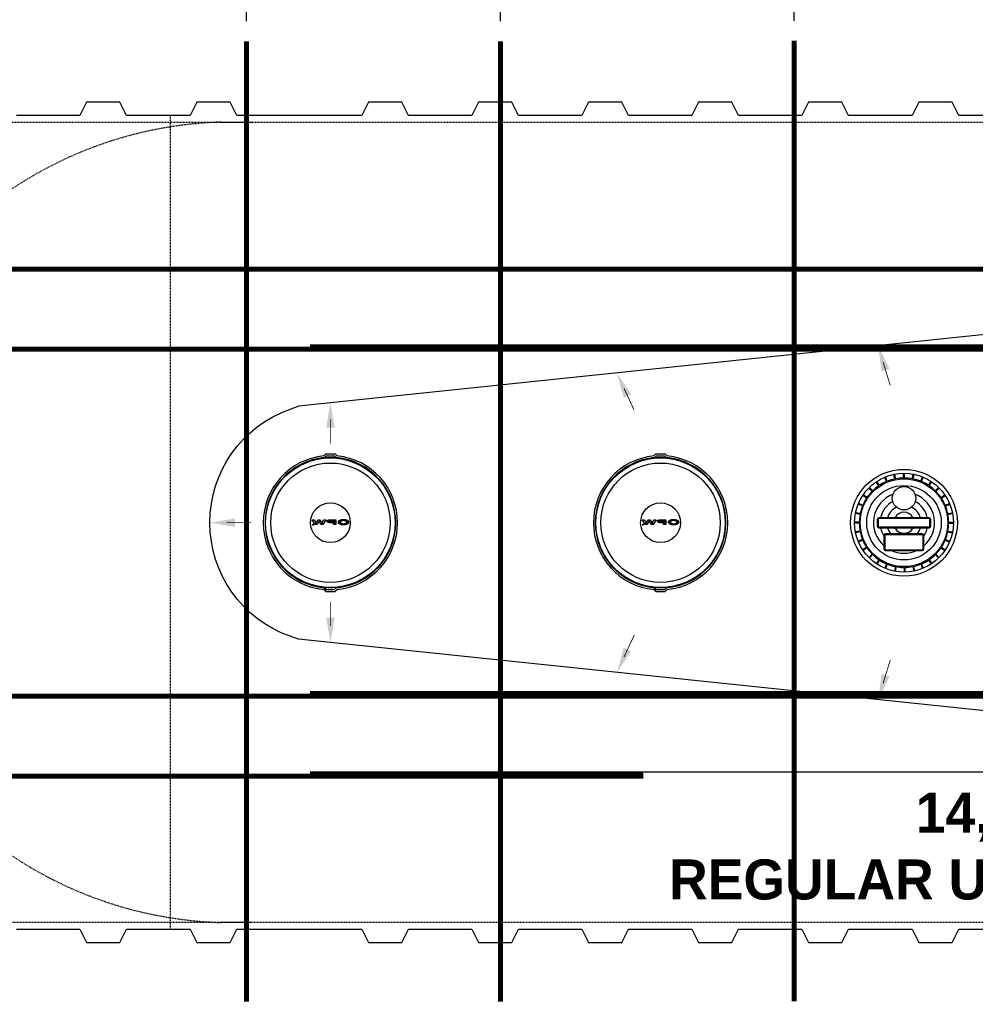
# Model space of a CAD drawing. Extents: x 1529 to 4201, y -422 to 622.
# Tile 355 of 460: x 3513 to 3656, y -6 to 142. Entities that reach past the tile are written whole.
import ezdxf

# ---------------------------------------------------------------- set-up
doc = ezdxf.new("R2010")
doc.units = 0
doc.header["$MEASUREMENT"] = 0
doc.header["$PDSIZE"] = 1
doc.linetypes.add('HIDDEN3', pattern=[0.1875, 0.125, -0.0625])
doc.linetypes.add('TANK-SLAB$0$DASHED', pattern=[0.75, 0.5, -0.25])
doc.layers.get('0').update_dxf_attribs({"linetype": 'CONTINUOUS'})
doc.layers.get('DEFPOINTS').update_dxf_attribs({"linetype": 'CONTINUOUS'})
for name, color, linetype in [('DIM', 3, 'CONTINUOUS'), ('REBAR', 4, 'TANK-SLAB$0$DASHED'), ('TANK-DESCRIPTION', 3, 'CONTINUOUS'), ('TANK-MANHOLE-COVER-18', 2, 'CONTINUOUS'), ('TANK-MANHOLE-COVER-HATCH-18', 7, 'CONTINUOUS'), ('TANK-MANWAY', 5, 'CONTINUOUS'), ('TANK-SLOPE', 3, 'CONTINUOUS'), ('TANK-UST', 5, 'CONTINUOUS')]:
    doc.layers.add(name, color=color, linetype=linetype)
doc.styles.add('BOLD', font='bold', dxfattribs={"height": 7.2})
doc.styles.add('SIMPLEX', font='simplex')
doc.dimstyles.new('DIM48', dxfattribs={"dimscale": 48, "dimtxt": 0.09375, "dimasz": 0.09375, "dimexe": 0.0625, "dimexo": 0.0625, "dimgap": 0.0625, "dimtad": 1, "dimdec": 4, "dimzin": 3, "dimdsep": 46, "dimlunit": 4, "dimtxsty": 'SIMPLEX', "dimcen": 0, "dimclrd": 3, "dimclre": 3, "dimclrt": 3, "dimadec": 0, "dimazin": 0, "dimtfac": 1, "dimtdec": 4, "dimtofl": 0, "dimtmove": 2, "dimatfit": 3, "dimfxl": 1, "dimfrac": 2, "dimtolj": 1, "dimtzin": 3, "dimarcsym": 0})

# ---------------------------------------------------------------- blocks, each defined once
blk = doc.blocks.new('*D106')
at = {"color": 3, "lineweight": -2, "transparency": 16777216}
for p, q in [((3313.57, 107.68), (3313.57, 196.62)), ((3780.89, 107.62), (3780.89, 196.62)), ((3318.07, 193.62), (3776.39, 193.62))]:
    blk.add_line(p, q, dxfattribs=at)
at = {"color": 3, "transparency": 16777216}
for points in [[(3318.07, 194.37), (3318.07, 192.87), (3313.57, 193.62)], [(3776.39, 194.37), (3776.39, 192.87), (3780.89, 193.62)]]:
    blk.add_solid(points, dxfattribs=at)
at = {"layer": 'DEFPOINTS', "color": 0, "transparency": 16777216}
for p in [(3780.89, 193.62), (3313.57, 104.68), (3780.89, 104.62)]:
    blk.add_point(p, dxfattribs=at)
at = {"color": 3, "transparency": 16777216, "insert": (3547.23, 199.3), "char_height": 4.5, "attachment_point": 5, "style": 'SIMPLEX'}
blk.add_mtext('\\A1;38\'-10"', dxfattribs=at)
blk = doc.blocks.new('*D112')
at = {"layer": 'DEFPOINTS', "color": 0, "transparency": 16777216}
for p in [(3495.45, 177.21), (3495.45, 138.95), (3547.03, 138.81)]:
    blk.add_point(p, dxfattribs=at)
at = {"layer": 'DIM', "color": 3, "lineweight": -2, "transparency": 16777216}
for p, q in [((3495.45, 141.95), (3495.45, 180.21)), ((3547.03, 141.81), (3547.03, 180.21)), ((3542.53, 177.21), (3499.95, 177.21))]:
    blk.add_line(p, q, dxfattribs=at)
at = {"layer": 'DIM', "color": 3, "transparency": 16777216}
for points in [[(3499.95, 177.96), (3499.95, 176.46), (3495.45, 177.21)], [(3542.53, 177.96), (3542.53, 176.46), (3547.03, 177.21)]]:
    blk.add_solid(points, dxfattribs=at)
at = {"layer": 'DIM', "color": 3, "transparency": 16777216, "insert": (3521.24, 182.89), "char_height": 4.5, "attachment_point": 5, "style": 'SIMPLEX'}
blk.add_mtext('\\A1;4\'-4"', dxfattribs=at)
blk = doc.blocks.new('*D113')
at = {"layer": 'DEFPOINTS', "color": 0, "transparency": 16777216}
for p in [(3547.03, 177.21), (3547.03, 138.81), (3585.14, 138.81)]:
    blk.add_point(p, dxfattribs=at)
at = {"layer": 'DIM', "color": 3, "lineweight": -2, "transparency": 16777216}
for p, q in [((3547.03, 141.81), (3547.03, 180.21)), ((3585.14, 141.81), (3585.14, 180.21)), ((3580.64, 177.21), (3551.53, 177.21))]:
    blk.add_line(p, q, dxfattribs=at)
at = {"layer": 'DIM', "color": 3, "transparency": 16777216}
for points in [[(3551.53, 177.96), (3551.53, 176.46), (3547.03, 177.21)], [(3580.64, 177.96), (3580.64, 176.46), (3585.14, 177.21)]]:
    blk.add_solid(points, dxfattribs=at)
at = {"layer": 'DIM', "color": 3, "transparency": 16777216, "insert": (3566.08, 182.89), "char_height": 4.5, "attachment_point": 5, "style": 'SIMPLEX'}
blk.add_mtext('\\A1;3\'-2"', dxfattribs=at)
blk = doc.blocks.new('*D114')
at = {"layer": 'DEFPOINTS', "color": 0, "transparency": 16777216}
for p in [(3585.14, 177.21), (3585.14, 138.95), (3629.17, 138.88)]:
    blk.add_point(p, dxfattribs=at)
at = {"layer": 'DIM', "color": 3, "lineweight": -2, "transparency": 16777216}
for p, q in [((3585.14, 141.95), (3585.14, 180.21)), ((3629.17, 141.88), (3629.17, 180.21)), ((3624.67, 177.21), (3589.64, 177.21))]:
    blk.add_line(p, q, dxfattribs=at)
at = {"layer": 'DIM', "color": 3, "transparency": 16777216}
for points in [[(3589.64, 177.96), (3589.64, 176.46), (3585.14, 177.21)], [(3624.67, 177.96), (3624.67, 176.46), (3629.17, 177.21)]]:
    blk.add_solid(points, dxfattribs=at)
at = {"layer": 'DIM', "color": 3, "transparency": 16777216, "insert": (3607.15, 182.89), "char_height": 4.5, "attachment_point": 5, "style": 'SIMPLEX'}
blk.add_mtext('\\A1;3\'-8"', dxfattribs=at)
blk = doc.blocks.new('*D115')
at = {"layer": 'DEFPOINTS', "color": 0, "transparency": 16777216}
for p in [(3629.17, 177.21), (3629.17, 138.88), (3662.86, 138.95)]:
    blk.add_point(p, dxfattribs=at)
at = {"layer": 'DIM', "color": 3, "lineweight": -2, "transparency": 16777216}
for p, q in [((3629.17, 141.88), (3629.17, 180.21)), ((3662.86, 141.95), (3662.86, 180.21)), ((3658.36, 177.21), (3633.67, 177.21))]:
    blk.add_line(p, q, dxfattribs=at)
at = {"layer": 'DIM', "color": 3, "transparency": 16777216}
for points in [[(3633.67, 177.96), (3633.67, 176.46), (3629.17, 177.21)], [(3658.36, 177.96), (3658.36, 176.46), (3662.86, 177.21)]]:
    blk.add_solid(points, dxfattribs=at)
at = {"layer": 'DIM', "color": 3, "transparency": 16777216, "insert": (3646.66, 183.4), "char_height": 4.5, "attachment_point": 5, "style": 'SIMPLEX'}
blk.add_mtext('\\A1;2\'-10"', dxfattribs=at)

msp = doc.modelspace()

# ---------------------------------------------------------------- hatches: boundary and pattern name
at = {"layer": 'TANK-MANHOLE-COVER-HATCH-18', "linetype": 'Continuous'}
for points in [[(3558.59915, 67.07315), (3558.96002, 67.07308), (3558.49199, 66.33633), (3558.18463, 66.33638), (3557.90893, 66.89626), (3557.63303, 66.33648), (3557.32567, 66.33654), (3556.8579, 67.07346), (3557.21877, 67.0734), (3557.47526, 66.51214), (3557.72921, 67.0733), (3558.08871, 67.07324), (3558.34246, 66.51199)], [(3608.09915, 67.07315), (3608.46002, 67.07308), (3607.99199, 66.33633), (3607.68463, 66.33638), (3607.40893, 66.89626), (3607.13303, 66.33648), (3606.82567, 66.33654), (3606.3579, 67.07346), (3606.71877, 67.0734), (3606.97526, 66.51214), (3607.22921, 67.0733), (3607.58871, 67.07324), (3607.84246, 66.51199)], [(3557.08828, 66.33246, -1), (3556.93735, 66.33249, -1)], [(3606.58828, 66.33246, -1), (3606.43735, 66.33249, -1)]]:
    msp.add_hatch(color=256, dxfattribs=at).paths.add_polyline_path(points)
h = msp.add_hatch(color=256, dxfattribs=at)
h.paths.add_polyline_path([(3559.37166, 67.03871), (3559.4485, 67.0579), (3559.53083, 67.06886), (3559.61591, 67.07296), (3560.42547, 67.07282), (3560.42534, 66.33598), (3560.08093, 66.33604), (3560.08098, 66.62007), (3559.61583, 66.62016), (3559.53075, 66.62429), (3559.44843, 66.63528), (3559.37159, 66.65313), (3559.30299, 66.67922), (3559.24536, 66.70941), (3559.20009, 66.7451), (3559.16991, 66.78489), (3559.15345, 66.82606), (3559.15346, 66.86723), (3559.16993, 66.90839), (3559.20013, 66.9468), (3559.24541, 66.98247), (3559.30305, 67.01402)])
h.paths.add_polyline_path([(3560.08104, 66.95762), (3559.61589, 66.9577), (3559.55688, 66.9536), (3559.502, 66.94263), (3559.45534, 66.9248), (3559.41829, 66.90148), (3559.39633, 66.87542), (3559.38809, 66.8466), (3559.39632, 66.81779), (3559.41827, 66.79034), (3559.45531, 66.76701), (3559.50196, 66.75053), (3559.55685, 66.73817), (3559.61585, 66.73542), (3560.081, 66.73533)], flags=16)
h = msp.add_hatch(color=256, dxfattribs=at)
h.paths.add_polyline_path([(3560.89334, 66.89985), (3560.95921, 66.941), (3561.03743, 66.97803), (3561.12663, 67.00957), (3561.22406, 67.03563), (3561.32834, 67.05482), (3561.43674, 67.06715), (3561.54926, 67.07262), (3561.66178, 67.06985), (3561.77155, 67.0616), (3561.87857, 67.04511), (3561.98011, 67.02314), (3562.07341, 66.99431), (3562.1571, 66.95999), (3562.22845, 66.92019), (3562.28881, 66.87627), (3562.33408, 66.8296), (3562.35775, 66.79255), (3562.37524, 66.7555), (3562.38346, 66.70336), (3562.37522, 66.65259), (3562.35188, 66.60183), (3562.31345, 66.55381), (3562.27729, 66.52242), (3562.22837, 66.48796), (3562.15701, 66.44818), (3562.0733, 66.41389), (3561.97999, 66.38509), (3561.87845, 66.36179), (3561.77142, 66.34671), (3561.66164, 66.33713), (3561.54913, 66.33578), (3561.43661, 66.34128), (3561.32822, 66.35365), (3561.22394, 66.37288), (3561.12652, 66.39897), (3561.03734, 66.43055), (3560.95913, 66.46761), (3560.89327, 66.50878), (3560.84114, 66.55407), (3560.80273, 66.60211), (3560.77941, 66.65288), (3560.77119, 66.70365), (3560.77943, 66.75579), (3560.80277, 66.80518), (3560.84119, 66.8532)])
h.paths.add_polyline_path([(3561.12933, 66.79415), (3561.106, 66.75024), (3561.09776, 66.70359), (3561.10598, 66.65831), (3561.1293, 66.6144), (3561.16909, 66.57322), (3561.22259, 66.53617), (3561.28845, 66.5046), (3561.36391, 66.48126), (3561.44624, 66.4634), (3561.53268, 66.45516), (3561.62187, 66.45514), (3561.70832, 66.46336), (3561.79065, 66.48118), (3561.86612, 66.50449), (3561.93199, 66.53604), (3561.98414, 66.57308), (3562.02394, 66.61423), (3562.04865, 66.65814), (3562.05689, 66.70342), (3562.04866, 66.75007), (3562.02397, 66.79399), (3561.98419, 66.83516), (3561.93205, 66.87221), (3561.8662, 66.90241), (3561.79073, 66.92713), (3561.70841, 66.94361), (3561.62196, 66.95185), (3561.53277, 66.95187), (3561.44633, 66.94365), (3561.36399, 66.9272), (3561.28852, 66.90252), (3561.22265, 66.87234), (3561.16913, 66.8353)], flags=16)
h = msp.add_hatch(color=256, dxfattribs=at)
h.paths.add_polyline_path([(3608.87166, 67.03871), (3608.9485, 67.0579), (3609.03083, 67.06886), (3609.11591, 67.07296), (3609.92547, 67.07282), (3609.92534, 66.33598), (3609.58093, 66.33604), (3609.58098, 66.62007), (3609.11583, 66.62016), (3609.03075, 66.62429), (3608.94843, 66.63528), (3608.87159, 66.65313), (3608.80299, 66.67922), (3608.74536, 66.70941), (3608.70009, 66.7451), (3608.66991, 66.78489), (3608.65345, 66.82606), (3608.65346, 66.86723), (3608.66993, 66.90839), (3608.70013, 66.9468), (3608.74541, 66.98247), (3608.80305, 67.01402)])
h.paths.add_polyline_path([(3609.58104, 66.95762), (3609.11589, 66.9577), (3609.05688, 66.9536), (3609.002, 66.94263), (3608.95534, 66.9248), (3608.91829, 66.90148), (3608.89633, 66.87542), (3608.88809, 66.8466), (3608.89632, 66.81779), (3608.91827, 66.79034), (3608.95531, 66.76701), (3609.00196, 66.75053), (3609.05685, 66.73817), (3609.11585, 66.73542), (3609.581, 66.73533)], flags=16)
h = msp.add_hatch(color=256, dxfattribs=at)
h.paths.add_polyline_path([(3610.39334, 66.89985), (3610.45921, 66.941), (3610.53743, 66.97803), (3610.62663, 67.00957), (3610.72406, 67.03563), (3610.82834, 67.05482), (3610.93674, 67.06715), (3611.04926, 67.07262), (3611.16178, 67.06985), (3611.27155, 67.0616), (3611.37857, 67.04511), (3611.48011, 67.02314), (3611.57341, 66.99431), (3611.6571, 66.95999), (3611.72845, 66.92019), (3611.78881, 66.87627), (3611.83408, 66.8296), (3611.85775, 66.79255), (3611.87524, 66.7555), (3611.88346, 66.70336), (3611.87522, 66.65259), (3611.85188, 66.60183), (3611.81345, 66.55381), (3611.77729, 66.52242), (3611.72837, 66.48796), (3611.65701, 66.44818), (3611.5733, 66.41389), (3611.47999, 66.38509), (3611.37845, 66.36179), (3611.27142, 66.34671), (3611.16164, 66.33713), (3611.04913, 66.33578), (3610.93661, 66.34128), (3610.82822, 66.35365), (3610.72394, 66.37288), (3610.62652, 66.39897), (3610.53734, 66.43055), (3610.45913, 66.46761), (3610.39327, 66.50878), (3610.34114, 66.55407), (3610.30273, 66.60211), (3610.27941, 66.65288), (3610.27119, 66.70365), (3610.27943, 66.75579), (3610.30277, 66.80518), (3610.34119, 66.8532)])
h.paths.add_polyline_path([(3610.62933, 66.79415), (3610.606, 66.75024), (3610.59776, 66.70359), (3610.60598, 66.65831), (3610.6293, 66.6144), (3610.66909, 66.57322), (3610.72259, 66.53617), (3610.78845, 66.5046), (3610.86391, 66.48126), (3610.94624, 66.4634), (3611.03268, 66.45516), (3611.12187, 66.45514), (3611.20832, 66.46336), (3611.29065, 66.48118), (3611.36612, 66.50449), (3611.43199, 66.53604), (3611.48414, 66.57308), (3611.52394, 66.61423), (3611.54865, 66.65814), (3611.55689, 66.70342), (3611.54866, 66.75007), (3611.52397, 66.79399), (3611.48419, 66.83516), (3611.43205, 66.87221), (3611.3662, 66.90241), (3611.29073, 66.92713), (3611.20841, 66.94361), (3611.12196, 66.95185), (3611.03277, 66.95187), (3610.94633, 66.94365), (3610.86399, 66.9272), (3610.78852, 66.90252), (3610.72265, 66.87234), (3610.66913, 66.8353)], flags=16)

# ---------------------------------------------------------------- linework, layer by layer
at = {"layer": 'REBAR', "const_width": 0.75}
for points in [[(3547.03081, 138.81066), (3547.03495, -5.19889)], [(3585.13614, 138.81066), (3585.132, -5.19889)], [(3780.8897, 104.62169), (3402.90134, 104.62169)], [(3759.22577, 104.62169), (3556.53908, 104.62169)], [(3780.8897, 92.62169), (3402.90134, 92.62169)], [(3759.22577, 92.99669), (3556.53907, 92.99669)], [(3759.22577, 40.99669), (3556.53907, 40.99669)], [(3780.8897, 40.62169), (3402.90134, 40.62169)], [(3780.8897, 28.62169), (3402.90134, 28.62169)], [(3759.22577, 28.98068), (3556.53472, 28.98068)]]:
    msp.add_lwpolyline(points, dxfattribs=at)
at = {"layer": 'TANK-MANHOLE-COVER-18', "color": 1, "linetype": 'Continuous'}
for p, q in [((3558.96176, 56.51419), (3558.70238, 56.77485)), ((3608.46176, 56.51419), (3608.20238, 56.77485))]:
    msp.add_line(p, q, dxfattribs=at)
at = {"layer": 'TANK-MANHOLE-COVER-18', "color": 4, "linetype": 'Continuous'}
for points in [[(3560.31789, 76.90725), (3558.90869, 76.907, 0.196009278), (3558.865, 76.88918), (3558.60871, 76.63846, 0.904675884), (3558.61231, 56.60149), (3558.86869, 56.35087, 0.196009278), (3558.9124, 56.33306), (3560.32159, 56.33331, 0.196009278), (3560.36529, 56.35114), (3560.62142, 56.6017, 0.904814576), (3560.61781, 76.63898), (3560.36159, 76.88945, 0.196009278)], [(3609.81789, 76.90725), (3608.40869, 76.907, 0.196009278), (3608.365, 76.88918), (3608.10871, 76.63846, 0.904675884), (3608.11231, 56.60149), (3608.36869, 56.35087, 0.196009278), (3608.4124, 56.33306), (3609.82159, 56.33331, 0.196009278), (3609.86529, 56.35114), (3610.12142, 56.6017, 0.904814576), (3610.11781, 76.63898), (3609.86159, 76.88945, 0.196009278)]]:
    msp.add_lwpolyline(points, format="xyb", close=True, dxfattribs=at)
at = {"layer": 'TANK-MANHOLE-COVER-18', "color": 1, "linetype": 'Continuous'}
for points in [[(3560.51364, 56.86427, 0.912362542), (3560.51013, 76.37637), (3560.47391, 76.30111, 0.044356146), (3558.75292, 76.30068), (3558.71801, 76.37605, 0.912362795), (3558.72153, 56.86394), (3558.75641, 56.93933, 0.044356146), (3560.4774, 56.93952)], [(3558.78332, 76.33226), (3558.75511, 76.39379), (3558.99656, 76.63533), (3560.23149, 76.63555), (3560.47303, 76.3941), (3560.44361, 76.33266, 0.042658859)], [(3610.01364, 56.86427, 0.912362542), (3610.01013, 76.37637), (3609.97391, 76.30111, 0.044356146), (3608.25292, 76.30068), (3608.21801, 76.37605, 0.912362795), (3608.22153, 56.86394), (3608.25641, 56.93933, 0.044356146), (3609.9774, 56.93952)], [(3608.28332, 76.33226), (3608.25511, 76.39379), (3608.49656, 76.63533), (3609.73149, 76.63555), (3609.97303, 76.3941), (3609.94361, 76.33266, 0.042658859)], [(3558.78682, 56.90776), (3558.75862, 56.84621), (3559.00017, 56.60476), (3560.2351, 56.60498), (3560.47655, 56.84652), (3560.4471, 56.90795, -0.042658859)], [(3608.28682, 56.90776), (3608.25862, 56.84621), (3608.50017, 56.60476), (3609.7351, 56.60498), (3609.97655, 56.84652), (3609.9471, 56.90795, -0.042658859)]]:
    msp.add_lwpolyline(points, format="xyb", close=True, dxfattribs=at)
at = {"layer": 'TANK-MANHOLE-COVER-18', "color": 2, "linetype": 'Continuous'}
for centre, radius in [((3559.61583, 66.62016), 9.70655), ((3559.61583, 66.62016), 8.9505), ((3609.11583, 66.62016), 9.70655), ((3609.11583, 66.62016), 8.9505), ((3559.61583, 66.62016), 2.98304), ((3609.11583, 66.62016), 2.98304)]:
    msp.add_circle(centre, radius, dxfattribs=at)
at = {"layer": 'TANK-MANHOLE-COVER-HATCH-18', "linetype": 'Continuous'}
for points in [[(3558.49199, 66.33633), (3558.18463, 66.33638), (3557.90893, 66.89626), (3557.63303, 66.33648), (3557.32567, 66.33654), (3556.8579, 67.07346), (3557.21877, 67.0734), (3557.47526, 66.51214), (3557.72921, 67.0733), (3558.08871, 67.07324), (3558.34246, 66.51199), (3558.59915, 67.07315), (3558.96002, 67.07308)], [(3559.37166, 67.03871), (3559.4485, 67.0579), (3559.53083, 67.06886), (3559.61591, 67.07296), (3560.42547, 67.07282), (3560.42534, 66.33598), (3560.08093, 66.33604), (3560.08098, 66.62007), (3559.61583, 66.62016), (3559.53075, 66.62429), (3559.44843, 66.63528), (3559.37159, 66.65313), (3559.30299, 66.67922), (3559.24536, 66.70941), (3559.20009, 66.7451), (3559.16991, 66.78489), (3559.15345, 66.82606), (3559.15346, 66.86723), (3559.16993, 66.90839), (3559.20013, 66.9468), (3559.24541, 66.98247), (3559.30305, 67.01402)], [(3559.502, 66.94263), (3559.55688, 66.9536), (3559.61589, 66.9577), (3560.08104, 66.95762), (3560.081, 66.73533), (3559.61585, 66.73542), (3559.55685, 66.73817), (3559.50196, 66.75053), (3559.45531, 66.76701), (3559.41827, 66.79034), (3559.39632, 66.81779), (3559.38809, 66.8466), (3559.39633, 66.87542), (3559.41829, 66.90148), (3559.45534, 66.9248)], [(3560.77119, 66.70365), (3560.77941, 66.65288), (3560.80273, 66.60211), (3560.84114, 66.55407), (3560.89327, 66.50878), (3560.95913, 66.46761), (3561.03734, 66.43055), (3561.12652, 66.39897), (3561.22394, 66.37288), (3561.32822, 66.35365), (3561.43661, 66.34128), (3561.54913, 66.33578), (3561.66164, 66.33713), (3561.77142, 66.34671), (3561.87845, 66.36179), (3561.97999, 66.38509), (3562.0733, 66.41389), (3562.15701, 66.44818), (3562.22837, 66.48796), (3562.27729, 66.52242), (3562.31345, 66.55381), (3562.35188, 66.60183), (3562.37522, 66.65259), (3562.38346, 66.70336), (3562.37524, 66.7555), (3562.35775, 66.79255), (3562.33408, 66.8296), (3562.28881, 66.87627), (3562.22845, 66.92019), (3562.1571, 66.95999), (3562.07341, 66.99431), (3561.98011, 67.02314), (3561.87857, 67.04511), (3561.77155, 67.0616), (3561.66178, 67.06985), (3561.54926, 67.07262), (3561.43674, 67.06715), (3561.32834, 67.05482), (3561.22406, 67.03563), (3561.12663, 67.00957), (3561.03743, 66.97803), (3560.95921, 66.941), (3560.89334, 66.89985), (3560.84119, 66.8532), (3560.80277, 66.80518), (3560.77943, 66.75579)], [(3561.28852, 66.90252), (3561.22265, 66.87234), (3561.16913, 66.8353), (3561.12933, 66.79415), (3561.106, 66.75024), (3561.09776, 66.70359), (3561.10598, 66.65831), (3561.1293, 66.6144), (3561.16909, 66.57322), (3561.22259, 66.53617), (3561.28845, 66.5046), (3561.36391, 66.48126), (3561.44624, 66.4634), (3561.53268, 66.45516), (3561.62187, 66.45514), (3561.70832, 66.46336), (3561.79065, 66.48118), (3561.86612, 66.50449), (3561.93199, 66.53604), (3561.98414, 66.57308), (3562.02394, 66.61423), (3562.04865, 66.65814), (3562.05689, 66.70342), (3562.04866, 66.75007), (3562.02397, 66.79399), (3561.98419, 66.83516), (3561.93205, 66.87221), (3561.8662, 66.90241), (3561.79073, 66.92713), (3561.70841, 66.94361), (3561.62196, 66.95185), (3561.53277, 66.95187), (3561.44633, 66.94365), (3561.36399, 66.9272)], [(3607.99199, 66.33633), (3607.68463, 66.33638), (3607.40893, 66.89626), (3607.13303, 66.33648), (3606.82567, 66.33654), (3606.3579, 67.07346), (3606.71877, 67.0734), (3606.97526, 66.51214), (3607.22921, 67.0733), (3607.58871, 67.07324), (3607.84246, 66.51199), (3608.09915, 67.07315), (3608.46002, 67.07308)], [(3608.87166, 67.03871), (3608.9485, 67.0579), (3609.03083, 67.06886), (3609.11591, 67.07296), (3609.92547, 67.07282), (3609.92534, 66.33598), (3609.58093, 66.33604), (3609.58098, 66.62007), (3609.11583, 66.62016), (3609.03075, 66.62429), (3608.94843, 66.63528), (3608.87159, 66.65313), (3608.80299, 66.67922), (3608.74536, 66.70941), (3608.70009, 66.7451), (3608.66991, 66.78489), (3608.65345, 66.82606), (3608.65346, 66.86723), (3608.66993, 66.90839), (3608.70013, 66.9468), (3608.74541, 66.98247), (3608.80305, 67.01402)], [(3609.002, 66.94263), (3609.05688, 66.9536), (3609.11589, 66.9577), (3609.58104, 66.95762), (3609.581, 66.73533), (3609.11585, 66.73542), (3609.05685, 66.73817), (3609.00196, 66.75053), (3608.95531, 66.76701), (3608.91827, 66.79034), (3608.89632, 66.81779), (3608.88809, 66.8466), (3608.89633, 66.87542), (3608.91829, 66.90148), (3608.95534, 66.9248)], [(3610.27119, 66.70365), (3610.27941, 66.65288), (3610.30273, 66.60211), (3610.34114, 66.55407), (3610.39327, 66.50878), (3610.45913, 66.46761), (3610.53734, 66.43055), (3610.62652, 66.39897), (3610.72394, 66.37288), (3610.82822, 66.35365), (3610.93661, 66.34128), (3611.04913, 66.33578), (3611.16164, 66.33713), (3611.27142, 66.34671), (3611.37845, 66.36179), (3611.47999, 66.38509), (3611.5733, 66.41389), (3611.65701, 66.44818), (3611.72837, 66.48796), (3611.77729, 66.52242), (3611.81345, 66.55381), (3611.85188, 66.60183), (3611.87522, 66.65259), (3611.88346, 66.70336), (3611.87524, 66.7555), (3611.85775, 66.79255), (3611.83408, 66.8296), (3611.78881, 66.87627), (3611.72845, 66.92019), (3611.6571, 66.95999), (3611.57341, 66.99431), (3611.48011, 67.02314), (3611.37857, 67.04511), (3611.27155, 67.0616), (3611.16178, 67.06985), (3611.04926, 67.07262), (3610.93674, 67.06715), (3610.82834, 67.05482), (3610.72406, 67.03563), (3610.62663, 67.00957), (3610.53743, 66.97803), (3610.45921, 66.941), (3610.39334, 66.89985), (3610.34119, 66.8532), (3610.30277, 66.80518), (3610.27943, 66.75579)], [(3610.78852, 66.90252), (3610.72265, 66.87234), (3610.66913, 66.8353), (3610.62933, 66.79415), (3610.606, 66.75024), (3610.59776, 66.70359), (3610.60598, 66.65831), (3610.6293, 66.6144), (3610.66909, 66.57322), (3610.72259, 66.53617), (3610.78845, 66.5046), (3610.86391, 66.48126), (3610.94624, 66.4634), (3611.03268, 66.45516), (3611.12187, 66.45514), (3611.20832, 66.46336), (3611.29065, 66.48118), (3611.36612, 66.50449), (3611.43199, 66.53604), (3611.48414, 66.57308), (3611.52394, 66.61423), (3611.54865, 66.65814), (3611.55689, 66.70342), (3611.54866, 66.75007), (3611.52397, 66.79399), (3611.48419, 66.83516), (3611.43205, 66.87221), (3611.3662, 66.90241), (3611.29073, 66.92713), (3611.20841, 66.94361), (3611.12196, 66.95185), (3611.03277, 66.95187), (3610.94633, 66.94365), (3610.86399, 66.9272)]]:
    msp.add_lwpolyline(points, close=True, dxfattribs=at)
for centre in [(3557.01282, 66.33248), (3606.51282, 66.33248)]:
    msp.add_circle(centre, 0.07547, dxfattribs=at)
at = {"layer": 'TANK-MANWAY'}
for p, q in [((3644.24763, 73.18199), (3644.11059, 73.87166)), ((3644.37024, 73.20636), (3644.23319, 73.89602)), ((3645.55406, 73.32273), (3645.5542, 74.02588)), ((3645.67906, 73.3227), (3645.6792, 74.02586)), ((3646.86285, 73.20588), (3647.00016, 73.8955)), ((3646.98544, 73.18147), (3647.12275, 73.87109)), ((3641.84064, 72.15912), (3641.4501, 72.74385)), ((3641.94458, 72.22855), (3641.55404, 72.81327)), ((3642.99376, 72.78909), (3642.7248, 73.43877)), ((3643.10926, 72.83691), (3642.8403, 73.48658)), ((3648.12369, 72.83595), (3648.39289, 73.48553)), ((3648.23916, 72.7881), (3648.50837, 73.43767)), ((3649.28813, 72.22716), (3649.67889, 72.81173)), ((3649.39205, 72.15769), (3649.78281, 72.74227)), ((3640.83257, 71.31629), (3640.33546, 71.81359)), ((3640.92097, 71.40466), (3640.42386, 71.90196)), ((3650.31143, 71.40288), (3650.80873, 71.89999)), ((3650.3998, 71.31448), (3650.8971, 71.81159)), ((3639.3995, 69.12855), (3638.74992, 69.39776)), ((3639.44735, 69.24403), (3638.79778, 69.51323)), ((3640.00829, 70.29299), (3639.42372, 70.68376)), ((3640.07776, 70.39692), (3639.49318, 70.78768)), ((3651.15426, 70.39482), (3651.73898, 70.78536)), ((3651.22369, 70.29087), (3651.80841, 70.68141)), ((3651.78423, 69.24169), (3652.43391, 69.51065)), ((3651.83204, 69.12619), (3652.48172, 69.39516)), ((3639.02957, 67.86771), (3638.33995, 68.00502)), ((3639.05398, 67.9903), (3638.36436, 68.12761)), ((3652.17713, 67.98782), (3652.8668, 68.12486)), ((3652.20149, 67.86521), (3652.89116, 68.00226)), ((3638.91272, 66.55893), (3638.20957, 66.55906)), ((3638.91275, 66.68393), (3638.2096, 66.68406)), ((3652.31784, 66.55639), (3653.02099, 66.55625)), ((3652.31786, 66.68139), (3653.02102, 66.68125)), ((3639.02909, 65.3751), (3638.33943, 65.23805)), ((3639.05346, 65.2525), (3638.36379, 65.11545)), ((3652.17661, 65.25001), (3652.86623, 65.1127)), ((3652.20102, 65.3726), (3652.89064, 65.23529)), ((3639.39855, 64.11412), (3638.74887, 63.84516)), ((3639.44636, 63.99863), (3638.79668, 63.72966)), ((3651.78323, 63.99629), (3652.43281, 63.72708)), ((3651.83109, 64.11176), (3652.48067, 63.84256)), ((3640.0069, 62.94945), (3639.42218, 62.55891)), ((3640.07633, 62.8455), (3639.4916, 62.45496)), ((3651.15283, 62.8434), (3651.7374, 62.45264)), ((3651.22229, 62.94732), (3651.80687, 62.55656)), ((3640.83079, 61.92583), (3640.33349, 61.42872)), ((3640.91916, 61.83743), (3640.42186, 61.34032)), ((3641.83854, 61.08262), (3641.44777, 60.49805)), ((3641.94246, 61.01316), (3641.55169, 60.42858)), ((3649.286, 61.01177), (3649.67654, 60.42704)), ((3649.38995, 61.08119), (3649.78049, 60.49647)), ((3650.30962, 61.83565), (3650.80673, 61.33835)), ((3650.39802, 61.92402), (3650.89513, 61.42672)), ((3642.99142, 60.45222), (3642.72222, 59.80264)), ((3643.1069, 60.40436), (3642.83769, 59.75478)), ((3644.32184, 60.05883), (3644.18453, 59.36921)), ((3644.44443, 60.03442), (3644.30712, 59.3448)), ((3645.62821, 59.9176), (3645.62808, 59.21444)), ((3645.75321, 59.91757), (3645.75308, 59.21442)), ((3646.93704, 60.03394), (3647.07409, 59.34428)), ((3647.05964, 60.05831), (3647.19669, 59.36864)), ((3648.12133, 60.40341), (3648.39029, 59.75373)), ((3648.23682, 60.45122), (3648.50579, 59.80154))]:
    msp.add_line(p, q, dxfattribs=at)
for points in [[(3649.61539, 67.1194, 0.414213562), (3649.36544, 67.36945), (3641.86544, 67.37087, 0.414213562), (3641.61539, 67.12092), (3641.6152, 66.12092, 0.414213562), (3641.86515, 65.87087), (3649.36515, 65.86945, 0.414213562), (3649.6152, 66.1194)], [(3649.49039, 67.11942, 0.414213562), (3649.36541, 67.24445), (3641.86541, 67.24587, 0.414213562), (3641.74039, 67.12089), (3641.7402, 66.12089, 0.414213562), (3641.86518, 65.99587), (3649.36517, 65.99445, 0.414213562), (3649.4902, 66.11942)], [(3648.61493, 64.70169, 0.414213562), (3648.36498, 64.95174), (3642.86498, 64.95278, 0.414213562), (3642.61493, 64.70283), (3642.61455, 62.70283, 0.414213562), (3642.8645, 62.45278), (3648.3645, 62.45174, 0.414213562), (3648.61455, 62.70169)], [(3648.48993, 64.70172, 0.414213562), (3648.36495, 64.82674), (3642.86495, 64.82778, 0.414213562), (3642.73993, 64.70281), (3642.73955, 62.70281, 0.414213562), (3642.86453, 62.57778), (3648.36453, 62.57674, 0.414213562), (3648.48955, 62.70172)]]:
    msp.add_lwpolyline(points, format="xyb", close=True, dxfattribs=at)
for centre, radius in [((3645.61529, 66.62016), 8.0008), ((3645.61529, 66.62016), 7.40597), ((3645.61529, 66.62016), 6.57785), ((3645.61529, 66.62016), 5.57785), ((3645.61599, 70.29133), 1.75)]:
    msp.add_circle(centre, radius, dxfattribs=at)
for radius, start, end in [(6.70285, 113.0233958, 123.2048832), (6.70285, 101.7733956, 111.9548834), (6.70285, 90.5233954, 100.7048833), (6.70285, 79.2733955, 89.454883), (6.70285, 68.0233956, 78.2048832), (6.70285, 56.7733956, 66.954883), (6.70285, 135.5233955, 145.7048833), (6.70285, 124.2733958, 134.4548833), (4.57785, 111.0268673, 229.0444869), (4.57785, 310.9337919, 68.9514114), (6.70285, 45.5233958, 55.7048838), (6.70285, 34.2733956, 44.4548833), (6.70285, 146.7733956, 156.9548832), (3.57785, 117.8906944, 167.8888687), (3.57785, 12.0894103, 62.0875841), (6.70285, 23.0233955, 33.2048832), (6.70285, 158.0233956, 168.2048832), (2.57785, 115.6526311, 163.0748814), (1.57785, 28.3700296, 151.6082493), (2.57785, 16.9033977, 64.3256482), (6.70285, 11.7733956, 21.9548833), (6.70285, 180.5233957, 190.7048833), (6.70285, 169.2733955, 179.4548832), (6.70285, 349.2733955, 359.4548832), (6.70285, 0.5233957, 10.7048833), (6.70285, 191.7733956, 201.9548833), (3.57785, 192.0894103, 213.0078429), (2.57785, 196.9033977, 220.3057035), (1.57785, 208.3700296, 331.6082493), (2.57785, 319.6725754, 343.0748814), (3.57785, 326.9704359, 347.8888687), (6.70285, 338.0233956, 348.2048832), (6.70285, 203.0233955, 213.2048832), (6.70285, 326.7733956, 336.9548832), (6.70285, 214.2733956, 224.4548833), (4.57785, 245.5565161, 294.4217636), (6.70285, 315.5233955, 325.7048833), (6.70285, 225.5233958, 235.7048838), (6.70285, 236.7733956, 246.954883), (6.70285, 293.0233958, 303.2048832), (6.70285, 304.2733958, 314.4548833), (6.70285, 248.0233956, 258.2048832), (6.70285, 259.2733955, 269.454883), (6.70285, 270.5233954, 280.7048833), (6.70285, 281.7733956, 291.9548834)]:
    msp.add_arc((3645.61529, 66.62016), radius, start, end, dxfattribs=at)
at = {"layer": 'TANK-SLOPE'}
for p, q in [((3719.23785, 101.25501), (3554.83773, 84.09785)), ((3719.23785, 31.98531), (3554.83773, 49.14246))]:
    msp.add_line(p, q, dxfattribs=at)
at = {"layer": 'TANK-SLOPE', "const_width": 0.125}
for points in [[(3642.48878, 90.6868), (3643.5552, 87.20569)], [(3603.64032, 86.75568), (3605.17632, 83.45476)], [(3559.61584, 82.09627), (3559.61584, 78.45548)], [(3544.04703, 66.62016), (3547.68782, 66.62016)], [(3559.61584, 51.14405), (3559.61584, 54.78484)], [(3603.64032, 46.48464), (3605.17632, 49.78555)], [(3642.48878, 42.55352), (3643.5552, 46.03462)]]:
    msp.add_lwpolyline(points, dxfattribs=at)
at = {"layer": 'TANK-SLOPE'}
msp.add_lwpolyline([(3554.8379, 49.14244), (3553.56753, 49.59372, -0.705978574), (3553.567, 83.64641), (3554.83773, 84.09785)], format="xyb", dxfattribs=at)
for points in [[(3643.45251, 89.67469), (3641.75651, 93.07715), (3642.25733, 89.30855)], [(3604.73433, 85.88604), (3602.5856, 89.0223), (3603.60102, 85.35869)], [(3560.24084, 80.84627), (3559.61584, 84.59627), (3558.99084, 80.84627)], [(3545.29703, 65.99516), (3541.54703, 66.62016), (3545.29703, 67.24516)], [(3560.24084, 52.39405), (3559.61584, 48.64405), (3558.99084, 52.39405)], [(3604.73433, 47.35427), (3602.5856, 44.21802), (3603.60102, 47.88163)], [(3643.45251, 43.56563), (3641.75651, 40.16317), (3642.25733, 43.93176)]]:
    msp.add_solid(points, dxfattribs=at)
at = {"layer": 'TANK-UST', "color": 2, "linetype": 'HIDDEN3'}
msp.add_line((3535.5672, 127.68407), (3535.5672, 5.68407), dxfattribs=at)
at = {"layer": 'TANK-UST'}
for points in [[(3666.8174, 127.68407), (3653.8174, 127.68407), (3652.8174, 129.68407), (3647.8174, 129.68407), (3646.8174, 127.68407), (3637.3174, 127.68407), (3636.3174, 129.68407), (3631.3174, 129.68407), (3630.3174, 127.68407), (3620.8174, 127.68407), (3619.8174, 129.68407), (3614.8174, 129.68407), (3613.8174, 127.68407), (3604.3174, 127.68407), (3603.3174, 129.68407), (3598.3174, 129.68407), (3597.3174, 127.68407), (3587.8174, 127.68407), (3586.8174, 129.68407), (3581.8174, 129.68407), (3580.8174, 127.68407), (3571.3174, 127.68407), (3570.3174, 129.68407), (3565.3174, 129.68407), (3564.3174, 127.68407), (3545.5674, 127.68407), (3544.5674, 129.68407), (3539.5674, 129.68407), (3538.5674, 127.68407), (3529.0674, 127.68407), (3528.0674, 129.68407), (3523.0674, 129.68407), (3522.0674, 127.68407), (3512.5674, 127.68407)], [(3512.5674, 5.68407), (3522.0674, 5.68407), (3523.0674, 3.68407), (3528.0674, 3.68407), (3529.0674, 5.68407), (3538.5674, 5.68407), (3539.5674, 3.68407), (3544.5674, 3.68407), (3545.5674, 5.68407), (3564.3174, 5.68407), (3565.3174, 3.68407), (3570.3174, 3.68407), (3571.3174, 5.68407), (3580.8174, 5.68407), (3581.8174, 3.68407), (3586.8174, 3.68407), (3587.8174, 5.68407), (3597.3174, 5.68407), (3598.3174, 3.68407), (3603.3174, 3.68407), (3604.3174, 5.68407), (3613.8174, 5.68407), (3614.8174, 3.68407), (3619.8174, 3.68407), (3620.8174, 5.68407), (3630.3174, 5.68407), (3631.3174, 3.68407), (3636.3174, 3.68407), (3637.3174, 5.68407), (3646.8174, 5.68407), (3647.8174, 3.68407), (3652.8174, 3.68407), (3653.8174, 5.68407), (3666.8174, 5.68407)]]:
    msp.add_lwpolyline(points, dxfattribs=at)
at = {"layer": 'TANK-UST', "color": 2, "linetype": 'HIDDEN3'}
msp.add_lwpolyline([(3756.3174, 126.68407), (3760.82995, 126.68407, -0.9539575), (3760.82995, 6.68407), (3756.3174, 6.68407), (3661.0672, 6.68407), (3562.04785, 6.68407), (3337.04785, 6.68407), (3332.55465, 6.68407, -0.9539575), (3332.55465, 126.68407), (3337.04785, 126.68407), (3562.04785, 126.68407), (3661.0672, 126.68407)], format="xyb", close=True, dxfattribs=at)
msp.add_lwpolyline([(3547.8172, 6.68407), (3543.30053, 6.68407, -0.97023306), (3543.30053, 126.68407), (3547.8172, 126.68407)], format="xyb", dxfattribs=at)

# ---------------------------------------------------------------- dimensions: what is measured, and where the dimension line sits
dim = msp.add_linear_dim(base=(3780.8897, 193.625), p1=(3313.5672, 104.68483), p2=(3780.8897, 104.62169), angle=0, text='38\'-10"', dimstyle='DIM48')
dim.commit()
dim.dimension.update_dxf_attribs({"geometry": '*D106', "text_midpoint": (3547.22845, 199.30357)})
at = {"layer": 'DIM'}
dim = msp.add_linear_dim(base=(3629.16988, 177.20822), p1=(3662.85702, 138.9453), p2=(3629.16988, 138.87789), angle=0, text='2\'-10"', dimstyle='DIM48', dxfattribs=at)
dim.commit()
dim.dimension.update_dxf_attribs({"geometry": '*D115', "text_midpoint": (3646.6562, 183.39884), "dimtype": 160})
for base, p1, p2, text, picture, middle in [((3495.45027, 177.20822), (3547.03081, 138.81066), (3495.45027, 138.94513), '4\'-4"', '*D112', (3521.24054, 182.8868)), ((3547.03081, 177.20822), (3585.13614, 138.81033), (3547.03081, 138.80989), '3\'-2"', '*D113', (3566.08347, 182.8868)), ((3585.13614, 177.20822), (3629.16988, 138.87789), (3585.13614, 138.94566), '3\'-8"', '*D114', (3607.15301, 182.8868))]:
    dim = msp.add_linear_dim(base=base, p1=p1, p2=p2, angle=0, text=text, dimstyle='DIM48', dxfattribs=at)
    dim.commit()
    dim.dimension.update_dxf_attribs({"geometry": picture, "text_midpoint": middle})

# ---------------------------------------------------------------- next in the draw order: texts
at = {"layer": 'TANK-DESCRIPTION', "insert": (3708.0309, 26.1457), "char_height": 6, "width": 98.4997625, "attachment_point": 3, "style": 'BOLD', "bg_fill": 3, "box_fill_scale": 1.5, "bg_fill_color": 256, "bg_fill_transparency": 0}
msp.add_mtext('14,000 GALLON REGULAR UNLEADED #2', dxfattribs=at)

# ---------------------------------------------------------------- next in the draw order: linework, layer by layer
at = {"layer": 'REBAR', "const_width": 0.75}
msp.add_lwpolyline([(3629.16988, 138.87789), (3629.16573, -5.13166)], dxfattribs=at)

doc.saveas('drawing.dxf')
